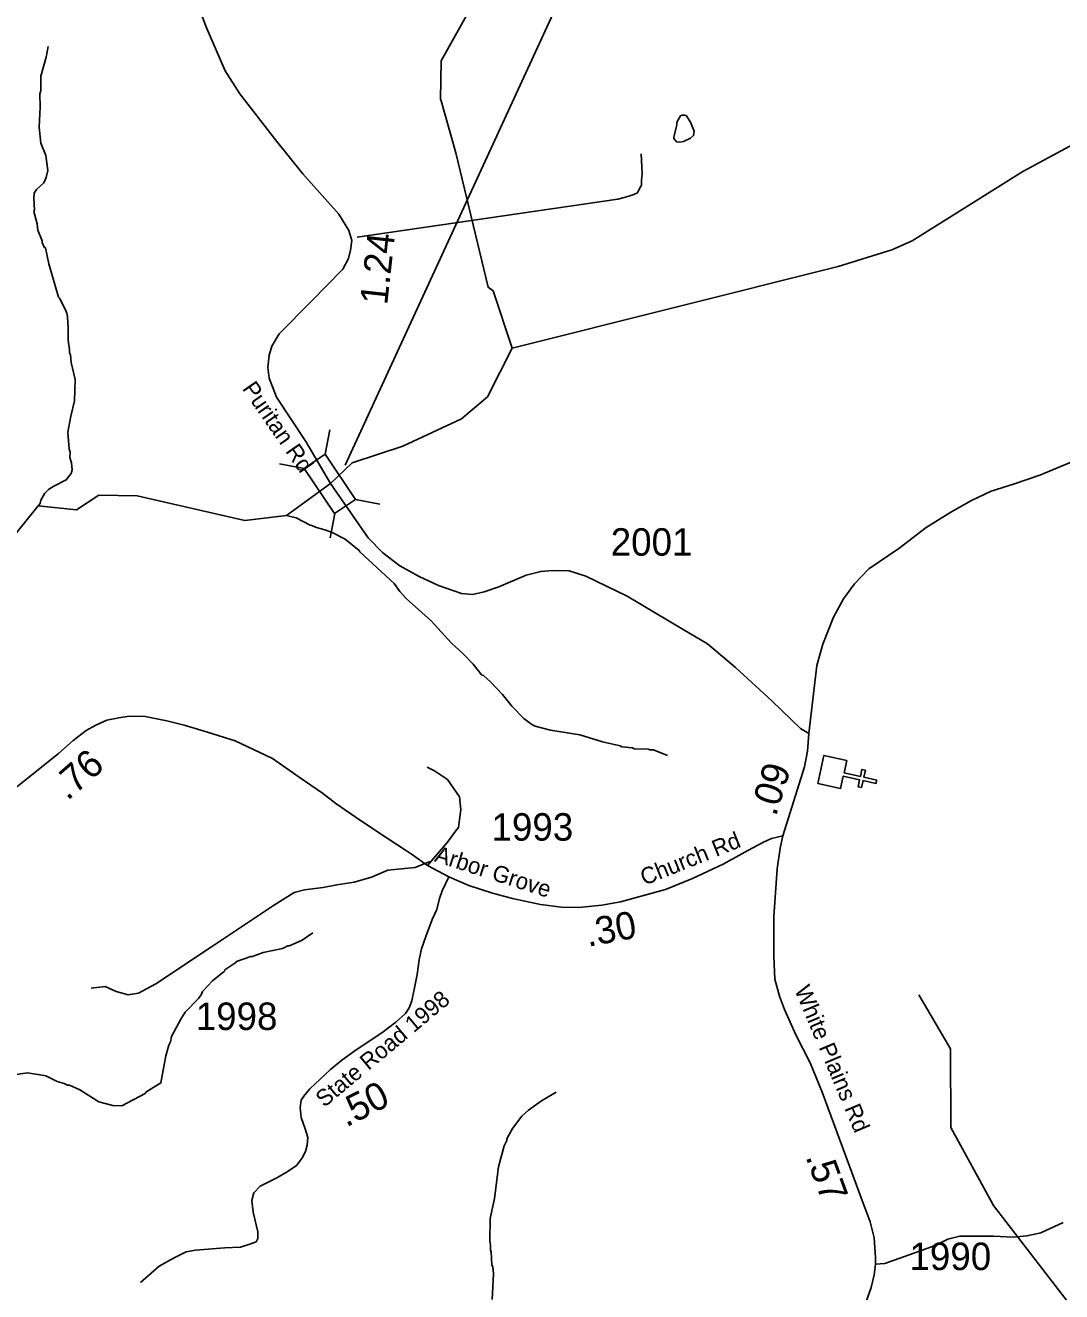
# Model space of a CAD drawing. Extents: x 1248089 to 1457196, y 820910 to 988753.
# Drawn here: x 1406145 to 1410861, y 903999 to 909758 of the extents above; entities that cross this region are included whole.
import ezdxf

# ---------------------------------------------------------------- set-up
doc = ezdxf.new("R2010")
doc.units = 0
for name, color, linetype in [('Exist Cultural Church CELL', 7, 'Continuous'), ('Exist Hydrographic Creek Single Shore', 7, 'Continuous'), ('Exist Hydrographic Misc Water Feature', 7, 'Continuous'), ('Exist Road Non-System Type 51', 7, 'Continuous'), ('Exist Road Secondary Structure Standard Bridge CELL', 7, 'Continuous'), ('Exist Road Secondary Structure Standard Bridge Number Label', 7, 'Continuous'), ('Exist Road Secondary Type 41 Attributed', 7, 'Continuous'), ('Exist Road Secondary Type 51 Attributed', 7, 'Continuous'), ('Exist Road Secondary Type 51 Label', 7, 'Continuous'), ('Prop GRAU CAT1 Cell', 7, 'Continuous'), ('Prop Lane Lines', 7, 'Continuous')]:
    doc.layers.add(name, color=color, linetype=linetype)

msp = doc.modelspace()

# ---------------------------------------------------------------- linework, layer by layer
at = {"layer": 'Exist Cultural Church CELL'}
msp.add_lwpolyline([(1409882.8, 906414.7), (1409870.5, 906359.1), (1409944.8, 906342.4), (1409951.8, 906373.6), (1409967.4, 906370.1), (1409960.3, 906338.9), (1410019, 906325.7), (1410015.5, 906310.1), (1409956.8, 906323.3), (1409949.8, 906292), (1409934.2, 906295.5), (1409941.2, 906326.8), (1409867, 906343.4), (1409854.2, 906287.2), (1409750.3, 906310.5), (1409779, 906438)], close=True, dxfattribs=at)
at = {"layer": 'Exist Hydrographic Creek Single Shore'}
for points in [[(1410180.2, 908777.5), (1410683.2, 909092.5), (1410953.2, 909238.1), (1411249.2, 909448.7), (1411535.3, 909610.4)], [(1408360.1, 908288.9), (1409844.3, 908661.2), (1410087.8, 908736.1), (1410180.2, 908777.5)], [(1407532.7, 907674), (1407631.4, 907767.5), (1407862.8, 907843.5), (1408129.2, 907968.6), (1408247.2, 908067.9), (1408360.1, 908288.9)], [(1403585.1, 906479.1), (1403638.3, 906528.3), (1403672.4, 906590.5), (1403730.6, 906629.7), (1403733.6, 906673.9), (1403712.5, 906694.9), (1403729.6, 906713), (1403796.8, 906721), (1403891.1, 906721), (1403966.1, 906670.3), (1404065, 906612.5), (1404307.1, 906623.9), (1404878.1, 906809.5), (1405233.1, 907061.7), (1405671.1, 907269.6), (1406065.5, 907401.1), (1406203, 907572.8), (1406377.1, 907554.1), (1406479.1, 907621), (1406654.1, 907617.5), (1407143.2, 907505.8), (1407333, 907529), (1407532.7, 907674)]]:
    msp.add_lwpolyline(points, dxfattribs=at)
at = {"layer": 'Exist Hydrographic Misc Water Feature'}
for points in [[(1408036.3, 909414.2), (1408034.2, 909421.6), (1408037.2, 909595.5), (1408245.2, 909968.9), (1408249.2, 910169), (1408105.5, 910411.9)], [(1406248, 909661.1), (1406239, 909613.3), (1406215.1, 909525.9), (1406215.7, 909462), (1406211.4, 909446.1), (1406212.1, 909386.1), (1406207, 909293.9), (1406214.9, 909222.2), (1406237.3, 909165.7), (1406247.8, 909097.5), (1406239.1, 909065.7), (1406228.6, 909041.9), (1406196, 909010.7), (1406185.6, 908994.9), (1406183, 908971), (1406185.9, 908918.9), (1406183.8, 908911), (1406198.5, 908854.7), (1406201.9, 908826.6), (1406220.9, 908778.2), (1406220.7, 908770.2), (1406232.1, 908746), (1406236.1, 908745.9), (1406251, 908673.7), (1406295.3, 908520.8), (1406299.6, 908517.5), (1406328, 908464.1), (1406333.6, 908448), (1406337.3, 908431.9), (1406340.2, 908379.9), (1406339.1, 908325.9), (1406346.2, 908283.7), (1406345.7, 908267.9), (1406349.6, 908259.8), (1406352.8, 908223.7), (1406371.2, 908147.3), (1406369, 908049.5), (1406351.5, 907979.9), (1406338, 907908.2), (1406344.3, 907830.1), (1406348, 907816), (1406347.4, 907792), (1406354.9, 907767.9), (1406358.3, 907735.8), (1406353.8, 907720), (1406331.2, 907690.5), (1406274.6, 907661.7), (1406250.3, 907646.3), (1406233.9, 907630.7), (1406215.2, 907599.1), (1406212.9, 907583.2), (1406203, 907572.8)], [(1408360.1, 908288.9), (1408274.1, 908550), (1408250.1, 908566.9), (1408104.1, 909177.3), (1408036.3, 909414.2)], [(1409107.6, 909227.8), (1409123, 909226), (1409139.1, 909229.5), (1409171.4, 909244.8), (1409185.6, 909256.5), (1409188.1, 909276.5), (1409171, 909316.8), (1409151.6, 909347.2), (1409145.6, 909349.3), (1409133.6, 909349.6), (1409125.5, 909345.8), (1409111, 909320.2), (1409108.5, 909298.2), (1409095.5, 909250.6), (1409095.3, 909242.6), (1409107.6, 909227.8)], [(1409066.3, 906436.8), (1409002.8, 906462.3), (1408986.8, 906462.6), (1408978.9, 906466.8), (1408914.9, 906468.2), (1408907.1, 906472.3), (1408859.2, 906477.4), (1408851.2, 906481.5), (1408771.6, 906499.4), (1408668.3, 906531.6), (1408534.7, 906552.5), (1408465.1, 906570), (1408449.3, 906578.4), (1408413.9, 906605.2), (1408359.1, 906662.3), (1408316.2, 906715.3), (1408261.4, 906772.4), (1408230.1, 906801.1), (1408222.2, 906803.3), (1408182.6, 906853.3), (1408136.3, 906901.1), (1408084.3, 906948.5), (1407991.5, 907050.3), (1407877.7, 907150.6), (1407848.4, 907183.3), (1407823.1, 907219.8), (1407666.3, 907363.2), (1407664, 907368.9), (1407599.5, 907420.7), (1407544.2, 907449.9), (1407512.4, 907462.5), (1407464.7, 907475.6), (1407448.8, 907483.9), (1407440.8, 907484.1), (1407377.6, 907517.5), (1407333, 907529)], [(1407452.5, 905631), (1407403.8, 905598.1), (1407347.2, 905571.3), (1407339.2, 905571.5), (1407315, 905560), (1407226.5, 905542), (1407178.2, 905523.1), (1407170.2, 905523.2), (1407105.7, 905500.7), (1407103.2, 905496.5), (1407052.9, 905461.9), (1407050.3, 905456.4), (1406996.2, 905412.5), (1406950.7, 905364.2), (1406944.4, 905348.3), (1406932, 905332.6), (1406872.6, 905270), (1406851.9, 905238.5), (1406810.2, 905159.5), (1406805.7, 905135.6), (1406797.4, 905119.8), (1406784.4, 905072.1), (1406761.6, 904948.7), (1406692.7, 904906.2), (1406690.2, 904900.7), (1406583.4, 904844.6), (1406543.4, 904845.5), (1406479.7, 904863), (1406392.9, 904916.8), (1406345.3, 904937.8), (1406337.3, 904938), (1406321.6, 904946.3), (1406289.8, 904955), (1406238.3, 904980.1), (1406154.5, 904994), (1406082.4, 904983.6)], [(1411363.2, 901623.2), (1411278.2, 901976.1), (1411311.3, 903236.1), (1411248.3, 903437.6), (1411111.2, 903663.7), (1410550.2, 904390.6), (1410356.2, 904745.9), (1410355.2, 905103.7), (1410210.2, 905349.5)], [(1408560.9, 904906.9), (1408494.1, 904866.4), (1408435.1, 904823.8), (1408404.5, 904796.4), (1408361.3, 904741.5), (1408336.3, 904694), (1408336.1, 904686), (1408323.6, 904662.3), (1408297.5, 904567), (1408279.3, 904422.1), (1408260.4, 904332), (1408258.2, 904228), (1408261.8, 904212), (1408261.2, 904188), (1408265.1, 904179.9), (1408267.8, 904119.9), (1408271.6, 904111.9), (1408274.9, 904079.8), (1408268.4, 903964)]]:
    msp.add_lwpolyline(points, dxfattribs=at)
at = {"layer": 'Exist Road Non-System Type 51'}
for points in [[(1408947.3, 909173.6), (1408951.5, 909083.4), (1408948.9, 909053.5), (1408948.4, 909031.5), (1408940.1, 909015.6), (1408929.7, 908995.8), (1408913.5, 908988.1), (1408891.4, 908980.6), (1408869.2, 908975), (1408841.1, 908967.6), (1407654.6, 908794.1)], [(1407975.1, 905937.2), (1408065.7, 906043.8), (1408102.9, 906093.1), (1408115.1, 906110.1), (1408119.8, 906146), (1408126.9, 906189.9), (1408119.8, 906249.6), (1408065.5, 906327.6), (1408006.2, 906367.4), (1407973.5, 906383.8)], [(1407985.1, 905954.8), (1407918.7, 905927.4), (1407793.6, 905915.7), (1407719.3, 905884.4), (1407641.1, 905860.9), (1407562.9, 905849.2), (1407500.4, 905837.4), (1407414.4, 905825.7), (1407367.5, 905813.9), (1407273.6, 905755.3), (1406992.2, 905567.5), (1406738.1, 905399.3), (1406659.9, 905356.2), (1406613, 905348.4), (1406558.3, 905364.1), (1406507.5, 905387.5), (1406444.9, 905379.7)], [(1410012.9, 904123.4), (1410055.3, 904127.9), (1410209.3, 904181.5), (1410285.2, 904208.3), (1410343.2, 904237.3), (1410396.8, 904250.7), (1410466, 904250.7), (1410550.8, 904250.7), (1410640.1, 904246.2), (1410702.6, 904252.9), (1410765.1, 904266.3), (1410867.7, 904313.2)]]:
    msp.add_lwpolyline(points, dxfattribs=at)
at = {"layer": 'Exist Road Secondary Structure Standard Bridge CELL'}
for p, q in [((1407530.6, 907918.5), (1407508.9, 907807.4)), ((1407301.8, 907764.3), (1407412.9, 907742.7)), ((1407647, 907601.6), (1407758.1, 907579.9)), ((1407553.2, 907538.3), (1407531.5, 907427.2))]:
    msp.add_line(p, q, dxfattribs=at)
msp.add_lwpolyline([(1407508.9, 907807.4), (1407647.5, 907601.9), (1407551.5, 907537.1), (1407412.9, 907742.7)], close=True, dxfattribs=at)
at = {"layer": 'Exist Road Secondary Structure Standard Bridge Number Label'}
msp.add_line((1407600.1, 907757.3), (1409105.8, 911025.5), dxfattribs=at)
at = {"layer": 'Exist Road Secondary Type 41 Attributed'}
msp.add_lwpolyline([(1408071.5, 905885.4), (1408041, 905821.3), (1408029.7, 905787.4), (1408016.8, 905737.3), (1407995.8, 905692), (1407966.7, 905614.4), (1407947.4, 905557.9), (1407936.1, 905507.8), (1407928, 905441.5), (1407915.1, 905380.1), (1407903.8, 905321.8), (1407890.9, 905289.5), (1407874.8, 905263.7), (1407831.2, 905224.9), (1407766.6, 905176.4), (1407650.4, 905098.8), (1407584.2, 905052), (1407534.1, 905010), (1407438.9, 904921.1), (1407411.4, 904888.8), (1407400.1, 904869.4), (1407395.3, 904837.1), (1407400.1, 904791.8), (1407417.9, 904740.1), (1407430.8, 904699.7), (1407427.8, 904664.9), (1407419.7, 904635.8), (1407403.5, 904605.1), (1407378.5, 904573.5), (1407336.5, 904544.4), (1407289.7, 904516.9), (1407213.8, 904478.1), (1407184.7, 904449), (1407175, 904413.5), (1407181.5, 904360.2), (1407202.5, 904271.3), (1407202.5, 904240.6), (1407194.4, 904226.1), (1407167, 904214.7), (1407123.4, 904201.8), (1407052.3, 904198.6), (1406918.3, 904187.3), (1406876.4, 904180.8), (1406818.2, 904151.7), (1406753.7, 904114.6), (1406668.1, 904040.2)], dxfattribs=at)
at = {"layer": 'Exist Road Secondary Type 51 Attributed'}
for points in [[(1407532.7, 907674), (1407420.4, 907864.5), (1407287.4, 908066.4), (1407254.6, 908152.5), (1407248.3, 908201), (1407254.6, 908257.3), (1407267.1, 908298), (1407300, 908354.4), (1407445.1, 908501.8), (1407589, 908648.9), (1407615.5, 908697.4), (1407624.9, 908735), (1407631.2, 908778.8), (1407617.1, 908824.2), (1407571.8, 908899.3), (1407408.1, 909082.9), (1407283, 909236.3), (1407120.4, 909446), (1407053.4, 909550), (1406965.8, 909753.4), (1406865.8, 910023.5)], [(1410986.8, 907806.4), (1410761, 907712.2), (1410640.9, 907671.4), (1410540, 907639.3), (1410450, 907596.2), (1410356.1, 907543.4), (1410244.3, 907474), (1410119.6, 907378.8), (1409983.7, 907285.8), (1409917.9, 907217.7), (1409868.1, 907149.7), (1409822.7, 907065.7), (1409773.6, 906942.9), (1409747.2, 906846.3), (1409709.4, 906537.7)], [(1409709.4, 906537.7), (1409671.4, 906560.7), (1409541.6, 906685.9), (1409376.4, 906836.9), (1409249.7, 906944.9), (1409138.7, 907010.6), (1408882.9, 907162), (1408695.2, 907252.8), (1408620.1, 907276.3), (1408545.1, 907277.8), (1408490.4, 907274.7), (1408423.1, 907257.5), (1408298.7, 907204.3), (1408233, 907180.8), (1408179.9, 907169.9), (1408129.8, 907174.6), (1408025, 907210.6), (1407937.5, 907251.3), (1407848.3, 907299.8), (1407771.7, 907359.3), (1407704.7, 907427.1), (1407532.7, 907674)], [(1406081.3, 906275.3), (1406295.1, 906446.9), (1406362.3, 906505.5), (1406421.2, 906550.4), (1406465.8, 906575.3), (1406516.3, 906598.3), (1406570.5, 906609.2), (1406616.7, 906616.3), (1406690.7, 906614.8), (1406788.6, 906594.6), (1406867.7, 906575.1), (1406973.2, 906544.1), (1407098.9, 906503.9), (1407268.8, 906423.4), (1407390.4, 906338.4), (1407496.7, 906266.2), (1407557.1, 906218.5), (1407669.6, 906142.2), (1407791.9, 906061.5), (1407878.8, 906003.7), (1407906.4, 905985.2), (1407975.1, 905937.2), (1408071.5, 905885.4)], [(1409709.4, 906537.7), (1409703.6, 906457.3), (1409690.8, 906385.3), (1409591.6, 906071.5)], [(1408071.5, 905885.4), (1408163.5, 905846.6), (1408270, 905811), (1408362.1, 905786.8), (1408489.6, 905759.3), (1408584.9, 905748), (1408664, 905746.4), (1408768.1, 905756.1), (1408853.6, 905772.3), (1409057.1, 905827.2), (1409181.4, 905877.3), (1409320.2, 905943.6), (1409432.7, 906004.7), (1409503.8, 906043.5), (1409540.9, 906059.6), (1409591.6, 906071.5)], [(1409591.6, 906071.5), (1409579.4, 906015.4), (1409566.6, 905922.6), (1409550.2, 905705.8), (1409550.2, 905524.3), (1409555.9, 905420.4), (1409575.9, 905342.9), (1409599.4, 905282.6), (1409651.5, 905166.9), (1409715.8, 905039.5), (1409770, 904906.5), (1409863.5, 904656.4), (1409948.5, 904425.8), (1409988.5, 904316.3), (1410007, 904244.3), (1410012.7, 904154.2), (1410012.9, 904123.4), (1410007, 904075.3), (1409993, 904018.7), (1409969.6, 903949.1)]]:
    msp.add_lwpolyline(points, dxfattribs=at)

# ---------------------------------------------------------------- texts
at = {"layer": 'Exist Road Secondary Type 51 Label'}
for s, rotation, p in [('Puritan Rd', 304.63269, (1407129.1, 908105.6)), ('Church Rd', 21.81535, (1408961.6, 905845)), ('Arbor Grove ', 342.16352, (1408002.7, 905956.9)), ('White Plains Rd', 292.86099, (1409643.3, 905372.9)), ('State Road 1998', 39.85018, (1407505.1, 904834.2))]:
    msp.add_text(s, height=75, rotation=rotation, dxfattribs=at).set_placement(p)
at = {"layer": 'Prop GRAU CAT1 Cell'}
for s, rotation, p in [('1.24', 83.66466, (1407791.1, 908483.2)), ('.76', 41.08924, (1406336.4, 906229.2)), ('.09', 72.45194, (1409559.8, 906156.8)), ('.30', 10.69375, (1408705, 905566.9)), ('.50', 27.14755, (1407604.9, 904745.4)), ('.57', 290.2177, (1409694, 904612.8))]:
    msp.add_text(s, height=125, rotation=rotation, dxfattribs=at).set_placement(p)
at = {"layer": 'Prop Lane Lines'}
for s, p in [('2001', (1408808.6, 907345.8)), ('1993', (1408266.1, 906050)), ('1998', (1406920, 905189)), ('1990', (1410168.1, 904097.2))]:
    msp.add_text(s, height=125, dxfattribs=at).set_placement(p)

doc.saveas('drawing.dxf')
